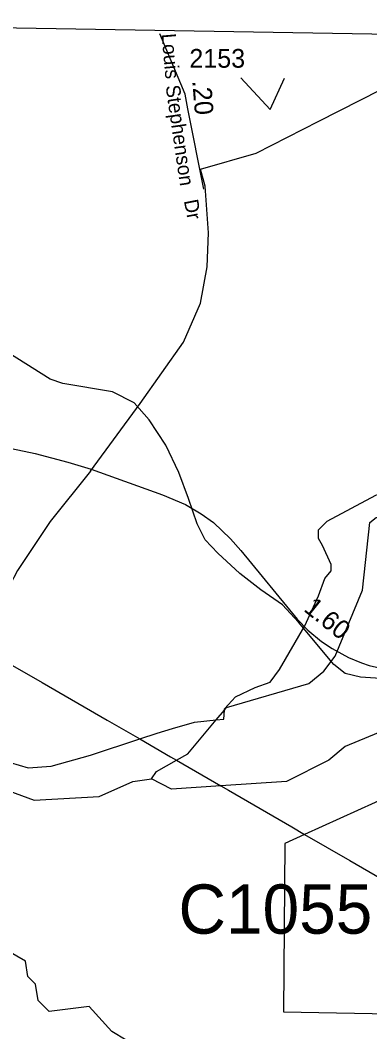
# Model space of a CAD drawing. Extents: x 2001466 to 2224147, y 644118 to 847247.
# Drawn here: x 2033198 to 2035530, y 764118 to 770860 of the extents above; entities that cross this region are included whole.
import ezdxf

# ---------------------------------------------------------------- set-up
doc = ezdxf.new("R2010")
doc.units = 0
for name, color, linetype in [('Default', 7, 'Continuous'), ('Exist Boundary Land Use Park Urban', 7, 'Continuous'), ('Exist Boundary Political CountyLine', 7, 'Continuous'), ('Exist Hydrographic Creek Single Shore', 7, 'Continuous'), ('Exist Hydrographic Misc Water Feature', 7, 'Continuous'), ('Exist Road Non-System Type 51', 7, 'Continuous'), ('Exist Road Secondary Mileage Hundredths English Label', 7, 'Continuous'), ('Exist Road Secondary Structure Culvert Number Label', 7, 'Continuous'), ('Exist Road Secondary Type 51 Attributed', 7, 'Continuous'), ('Exist Road Secondary Type 51 Label', 7, 'Continuous'), ('Exist Road Secondary Type 51 Number Label', 7, 'Continuous'), ('Exist Utilities Electrical Transmission Line', 7, 'Continuous')]:
    doc.layers.add(name, color=color, linetype=linetype)

msp = doc.modelspace()

# ---------------------------------------------------------------- linework, layer by layer
at = {"layer": 'Default'}
msp.add_lwpolyline([(2034422.6, 769734.7), (2034315.7, 770269.2), (2034298.1, 770366.9), (2034129.1, 770770.1)], dxfattribs=at)
at = {"layer": 'Exist Boundary Land Use Park Urban'}
msp.add_line((2035814.6, 765759.3), (2035095.2, 765433.1), dxfattribs=at)
msp.add_lwpolyline([(2035095.2, 765433.1), (2034963.3, 765373.3), (2034953.7, 764250.1), (2037200.8, 764209.3), (2037200.7, 764212.3)], dxfattribs=at)
at = {"layer": 'Exist Boundary Political CountyLine'}
msp.add_lwpolyline([(2027743, 770860.1), (2032512.5, 770820), (2036992.3, 770745.1), (2042490.6, 770640.9), (2045862.5, 770603.7), (2047082.9, 770803.2), (2048958.4, 770754.9), (2050439.2, 770682)], dxfattribs=at)
at = {"layer": 'Exist Hydrographic Creek Single Shore'}
msp.add_line((2034505.5, 766197.1), (2034560, 766262.4), dxfattribs=at)
for points in [[(2034560, 766262.4), (2034574.1, 766279.4), (2035124.1, 766438.8), (2035224.2, 766522.1), (2035299.2, 766622.2), (2035482.1, 767061.4), (2035531.1, 767513.2), (2035573.1, 767545.2), (2035923.2, 767603.7), (2036098.1, 767688.7), (2036356.2, 767886.8)], [(2034240.7, 765927.4), (2034316.2, 765969.8), (2034505.5, 766197.1)], [(2035814.6, 765759.3), (2035816.1, 765778.3), (2035891.2, 765888.3), (2035907.2, 765996.3), (2035891.2, 766072.1), (2035791.1, 766146.2), (2035715.3, 766164.2), (2035366.3, 766020.4), (2035257.2, 765927.5), (2034974.2, 765785.6), (2034536.7, 765757.1)], [(2034074.2, 765804), (2034107.2, 765852.6), (2034240.7, 765927.4)], [(2032033.1, 765370.1), (2032333.1, 765419.7), (2032466.2, 765567.9), (2032549.2, 765753.2), (2032599.3, 765801.4), (2032908.1, 765801.7), (2033291.1, 765662.6), (2033724.2, 765686.5), (2033949.1, 765786.9), (2034074.2, 765804)], [(2034536.7, 765757.1), (2034208.1, 765735.7), (2034074.2, 765804)]]:
    msp.add_lwpolyline(points, dxfattribs=at)
at = {"layer": 'Exist Hydrographic Misc Water Feature'}
msp.add_lwpolyline([(2035326.3, 762969.8), (2034967.2, 763262.7), (2034725.3, 763536.6), (2034217.1, 763927.6), (2034000.2, 764004.2), (2033808.3, 764119.7), (2033659.2, 764286.8), (2033392.2, 764252.9), (2033317.2, 764326.7), (2033300.1, 764435.3), (2033250.1, 764485.5), (2033233.1, 764587.5), (2033075.2, 764679.4), (2032767.2, 764695.5), (2032600.1, 764869.6), (2032442.2, 764935.2), (2032050.2, 765192.5), (2032033.1, 765370.1)], dxfattribs=at)
at = {"layer": 'Exist Road Non-System Type 51'}
for p, q in [((2034864.9, 770265.9), (2034670.8, 770475.9)), ((2034864.9, 770265.9), (2034960.1, 770473.7)), ((2034555.4, 766202.5), (2034560, 766262.4)), ((2034505.5, 766197.1), (2034555.4, 766202.5))]:
    msp.add_line(p, q, dxfattribs=at)
for points in [[(2034400.4, 769868.5), (2034772, 769974.7), (2035189, 770187.2), (2035742.6, 770468), (2036000.4, 770574.2), (2036235.4, 770642.5), (2036440.2, 770665.2), (2036537.4, 770673.8)], [(2033666.8, 767854.4), (2033998.5, 768305.4), (2034286.7, 768715.2), (2034400.4, 768973.2), (2034445.9, 769216), (2034453.5, 769443.6), (2034430.8, 769754.7), (2034400.4, 769868.5)], [(2035699, 766465.5), (2035468.8, 766481.6), (2035365.8, 766505.7), (2035290.2, 766565.3), (2035055.3, 766847.9), (2034947.4, 766963.9), (2034804.2, 767063.7), (2034664.2, 767173.2), (2034516.2, 767307.7), (2034432.5, 767396.3), (2034377.8, 767502.6), (2034319.8, 767671.7), (2034255.5, 767844.8), (2034168.6, 768026.8), (2034059.1, 768197.5), (2033959.4, 768311), (2033812.9, 768383.5), (2033481.4, 768439.8), (2033397.7, 768467.2), (2033011.5, 768709.6)], [(2035096.6, 766824.2), (2035188.2, 767022.8), (2035230.2, 767138.3), (2035272.2, 767190.8), (2035272.2, 767232.8), (2035214.5, 767358.8), (2035188.2, 767406), (2035188.2, 767463.8), (2035245.9, 767521.5), (2035571.2, 767694.8), (2035870.3, 767815.5), (2036059.2, 767873.3), (2036326.7, 767925.8), (2036373.3, 767932.1)], [(2033666.8, 767854.4), (2033397.8, 767519.7), (2033179.7, 767192.4), (2033078, 766996), (2032990.7, 766763.2), (2032932.6, 766530.4), (2032903.5, 766275.8), (2032903.5, 765955.7)], [(2034560, 766262.4), (2034560.6, 766270.7), (2034634.1, 766349.5), (2034765.2, 766412.5), (2034864.9, 766449.2), (2034927.9, 766533.2), (2035096.6, 766824.2)], [(2033995.8, 766069.7), (2034112, 766108), (2034214.3, 766139.5), (2034361.2, 766181.5), (2034505.5, 766197.1)], [(2031642.9, 765549.2), (2031790.4, 765593.5), (2032273.1, 765772), (2032632.5, 765908.5), (2032852.9, 765961), (2032963, 765966.2), (2033130.9, 765913.7), (2033251.6, 765877), (2033403.8, 765887.5), (2033666.1, 765961), (2033995.8, 766069.7)]]:
    msp.add_lwpolyline(points, dxfattribs=at)
at = {"layer": 'Exist Road Secondary Type 51 Attributed'}
msp.add_lwpolyline([(2031504.2, 768253.5), (2031656.2, 768230.4), (2032397.4, 768120), (2032487, 768106.2), (2032943.2, 768036.1), (2033140.9, 768005), (2033297.2, 767972.8), (2033516.7, 767915.3), (2033672.6, 767868.6), (2034146.4, 767695.7), (2034299.7, 767632.9), (2034406.1, 767570.4), (2034488.3, 767512.5), (2034601.5, 767402.5), (2034669.3, 767326.7), (2035045.1, 766869.1), (2035116.3, 766795.5), (2035207.1, 766719.6), (2035279.5, 766672.4), (2035388.7, 766611.5), (2035473.7, 766577), (2035526.6, 766559.8), (2035624.3, 766537.9)], dxfattribs=at)
at = {"layer": 'Exist Utilities Electrical Transmission Line'}
msp.add_line((2034240.7, 765927.4), (2034536.7, 765757.1), dxfattribs=at)
for points in [[(2031647.3, 767416.2), (2031846, 767360.5), (2031961.9, 767272.4), (2032129.6, 767141.9), (2032339.2, 767023.4), (2032716.7, 766802.5), (2033343.7, 766444.9), (2033779, 766195.7), (2033995.8, 766069.7)], [(2033995.8, 766069.7), (2034200.2, 765950.7), (2034240.7, 765927.4)], [(2034536.7, 765757.1), (2034587.7, 765727.8), (2035009, 765482.8), (2035095.2, 765433.1)], [(2035095.2, 765433.1), (2035396.4, 765259.8), (2035803.9, 765024.9), (2036249.1, 764767.8), (2036634.6, 764546.9), (2036890.1, 764396.2), (2037123.9, 764257.5), (2037200.7, 764212.3)]]:
    msp.add_lwpolyline(points, dxfattribs=at)

# ---------------------------------------------------------------- texts
at = {"layer": 'Exist Road Secondary Mileage Hundredths English Label'}
for s, rotation, p in [('.20', 274.60311, (2034345.8, 770456)), ('1.60', 321.32137, (2035082.7, 766926.9))]:
    msp.add_text(s, height=125, rotation=rotation, dxfattribs=at).set_placement(p)
at = {"layer": 'Exist Road Secondary Structure Culvert Number Label'}
msp.add_text('C1055', height=328.08, dxfattribs=at).set_placement((2034253.9, 764771.7))
at = {"layer": 'Exist Road Secondary Type 51 Label'}
for s, rotation, p in [('Louis', 274.93767, (2034141.3, 770768.2)), ('Stephenson', 278.25141, (2034167.7, 770421.9)), ('Dr', 280.92841, (2034289.4, 769656.8))]:
    msp.add_text(s, height=95, rotation=rotation, dxfattribs=at).set_placement(p)
at = {"layer": 'Exist Road Secondary Type 51 Number Label'}
msp.add_text('2153', height=125, dxfattribs=at).set_placement((2034326.6, 770543.6))

doc.saveas('drawing.dxf')
